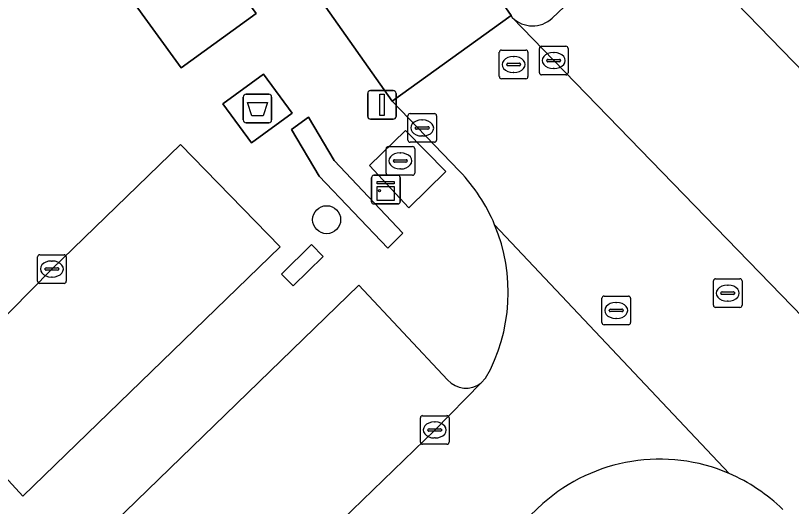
# Model space of a CAD drawing. Extents: x 162879 to 165540, y 384011 to 385181.
# Drawn here: x 163907.06 to 163934.17, y 384288.51 to 384305.65 of the extents above; entities that cross this region are included whole.
import ezdxf

# ---------------------------------------------------------------- set-up
doc = ezdxf.new("R2010")
doc.units = 0
for name, color, linetype in [('IMGEO_Afval_apart_plaats', 7, 'Continuous'), ('IMGEO_Boom', 7, 'Continuous'), ('IMGEO_Groenvoorziening', 7, 'Continuous'), ('IMGEO_Haag', 7, 'Continuous'), ('IMGEO_Kast', 7, 'Continuous'), ('IMGEO_Kolk', 7, 'Continuous'), ('IMGEO_Lichtmast', 7, 'Continuous'), ('IMGEO_Parkeervlak_open', 7, 'Continuous'), ('IMGEO_Rijbaan_lokaal_gesloten', 7, 'Continuous'), ('IMGEO_Rijbaan_lokaal_open', 7, 'Continuous'), ('IMGEO_Rioolput', 7, 'Continuous'), ('IMGEO_Terreindeel_gesloten', 7, 'Continuous'), ('IMGEO_Voetpad_gesloten', 7, 'Continuous'), ('IMGEO_Voetpad_open', 7, 'Continuous')]:
    doc.layers.add(name, color=color, linetype=linetype)

msp = doc.modelspace()

# ---------------------------------------------------------------- linework, layer by layer
at = {"layer": 'IMGEO_Afval_apart_plaats'}
for p, q in [((163915.02, 384302.007), (163915.02, 384302.807)), ((163915.02, 384302.807), (163915.02, 384302.007)), ((163915.12, 384302.907), (163915.91, 384302.907)), ((163915.91, 384302.907), (163915.12, 384302.907)), ((163916.01, 384302.807), (163916.01, 384302.007)), ((163916.01, 384302.007), (163916.01, 384302.807)), ((163915.91, 384301.907), (163915.12, 384301.907)), ((163915.12, 384301.907), (163915.91, 384301.907))]:
    msp.add_line(p, q, dxfattribs=at)
msp.add_lwpolyline([(163915.163, 384302.621), (163915.867, 384302.621), (163915.718, 384302.151), (163915.312, 384302.151), (163915.163, 384302.621)], dxfattribs=at)
for centre, start, end in [((163915.12, 384302.807), 90, 180), ((163915.12, 384302.807), 90, 180), ((163915.91, 384302.807), 0, 90), ((163915.91, 384302.807), 360, 90), ((163915.12, 384302.007), 180, 270), ((163915.12, 384302.007), 180, 270), ((163915.91, 384302.007), 270, 0), ((163915.91, 384302.007), 270, 0)]:
    msp.add_arc(centre, 0.1, start, end, dxfattribs=at)
at = {"layer": 'IMGEO_Boom'}
msp.add_circle((163917.93, 384298.524), 0.489, dxfattribs=at)
at = {"layer": 'IMGEO_Groenvoorziening'}
for points in [[(163912.845, 384303.83), (163915.463, 384305.725), (163913.568, 384308.325), (163910.968, 384306.439)], [(163917.666, 384300.045), (163920.074, 384297.524), (163920.594, 384298.047), (163918.199, 384300.593), (163917.298, 384302.104), (163916.708, 384301.672)]]:
    msp.add_lwpolyline(points, close=True, dxfattribs=at)
at = {"layer": 'IMGEO_Haag'}
msp.add_lwpolyline([(163917.666, 384300.045), (163920.074, 384297.524), (163920.594, 384298.047), (163918.199, 384300.593), (163917.298, 384302.104), (163916.708, 384301.672)], close=True, dxfattribs=at)
at = {"layer": 'IMGEO_Kast'}
for p, q in [((163919.5, 384299.148), (163919.5, 384299.989)), ((163919.5, 384299.989), (163919.5, 384299.148)), ((163919.575, 384300.073), (163920.416, 384300.073)), ((163920.416, 384300.073), (163919.575, 384300.073)), ((163920.5, 384299.998), (163920.5, 384299.157)), ((163920.5, 384299.157), (163920.5, 384299.998)), ((163920.425, 384299.073), (163919.584, 384299.073)), ((163919.584, 384299.073), (163920.425, 384299.073))]:
    msp.add_line(p, q, dxfattribs=at)
for points in [[(163919.695, 384299.863), (163920.295, 384299.863), (163920.295, 384299.778), (163919.695, 384299.778), (163919.695, 384299.863)], [(163919.695, 384299.688), (163920.295, 384299.688), (163920.295, 384299.199), (163919.695, 384299.199), (163919.695, 384299.688)]]:
    msp.add_lwpolyline(points, dxfattribs=at)
msp.add_circle((163919.779, 384299.537), 0.0377, dxfattribs=at)
for centre, start, end in [((163919.578, 384299.995), 92.4484, 184.2845), ((163919.578, 384299.995), 92.4484, 184.2845), ((163920.422, 384299.995), 2.4484, 94.2845), ((163920.422, 384299.995), 2.4484, 94.2845), ((163919.578, 384299.151), 182.4484, 274.2845), ((163919.578, 384299.151), 182.4484, 274.2845), ((163920.422, 384299.151), 272.4484, 4.2845), ((163920.422, 384299.151), 272.4484, 4.2845)]:
    msp.add_arc(centre, 0.0779, start, end, dxfattribs=at)
at = {"layer": 'IMGEO_Kolk'}
for p, q in [((163925.438, 384304.581), (163926.29, 384304.581)), ((163925.363, 384303.655), (163925.363, 384304.507)), ((163925.851, 384304.361), (163925.876, 384304.361)), ((163926.364, 384304.507), (163926.364, 384303.655)), ((163925.622, 384304.075), (163925.622, 384304.087)), ((163926.06, 384304.038), (163925.662, 384304.038)), ((163925.665, 384304.124), (163926.063, 384304.124)), ((163926.106, 384304.087), (163926.106, 384304.075)), ((163925.874, 384303.801), (163925.849, 384303.801)), ((163926.29, 384303.581), (163925.438, 384303.581)), ((163920.768, 384301.301), (163920.768, 384302.153)), ((163920.843, 384302.227), (163921.695, 384302.227)), ((163921.769, 384302.153), (163921.769, 384301.301)), ((163921.256, 384302.007), (163921.281, 384302.007)), ((163921.027, 384301.721), (163921.027, 384301.733)), ((163921.465, 384301.684), (163921.067, 384301.684)), ((163921.07, 384301.77), (163921.468, 384301.77)), ((163921.511, 384301.733), (163921.511, 384301.721)), ((163921.279, 384301.447), (163921.254, 384301.447)), ((163921.695, 384301.227), (163920.843, 384301.227)), ((163907.907, 384297.3), (163908.759, 384297.3)), ((163907.832, 384296.374), (163907.832, 384297.226)), ((163908.32, 384297.08), (163908.345, 384297.08)), ((163908.833, 384297.226), (163908.833, 384296.374)), ((163908.091, 384296.794), (163908.091, 384296.806)), ((163908.529, 384296.757), (163908.131, 384296.757)), ((163908.134, 384296.843), (163908.532, 384296.843)), ((163908.575, 384296.806), (163908.575, 384296.794)), ((163908.343, 384296.52), (163908.318, 384296.52)), ((163908.759, 384296.3), (163907.907, 384296.3)), ((163921.207, 384290.752), (163921.207, 384291.604)), ((163921.282, 384291.678), (163922.134, 384291.678)), ((163922.208, 384291.604), (163922.208, 384290.752)), ((163921.695, 384291.458), (163921.72, 384291.458)), ((163921.466, 384291.172), (163921.466, 384291.184)), ((163921.904, 384291.135), (163921.506, 384291.135)), ((163921.509, 384291.221), (163921.907, 384291.221)), ((163921.95, 384291.184), (163921.95, 384291.172)), ((163921.718, 384290.898), (163921.693, 384290.898)), ((163922.134, 384290.678), (163921.282, 384290.678))]:
    msp.add_line(p, q, dxfattribs=at)
for points in [[(163925.438, 384304.581), (163926.29, 384304.581)], [(163925.363, 384303.655), (163925.363, 384304.507)], [(163926.364, 384304.507), (163926.364, 384303.655)], [(163926.29, 384303.581), (163925.438, 384303.581)], [(163920.768, 384301.301), (163920.768, 384302.153)], [(163920.843, 384302.227), (163921.695, 384302.227)], [(163921.769, 384302.153), (163921.769, 384301.301)], [(163921.695, 384301.227), (163920.843, 384301.227)], [(163907.907, 384297.3), (163908.759, 384297.3)], [(163907.832, 384296.374), (163907.832, 384297.226)], [(163908.833, 384297.226), (163908.833, 384296.374)], [(163908.759, 384296.3), (163907.907, 384296.3)], [(163921.207, 384290.752), (163921.207, 384291.604)], [(163921.282, 384291.678), (163922.134, 384291.678)], [(163922.208, 384291.604), (163922.208, 384290.752)], [(163922.134, 384290.678), (163921.282, 384290.678)]]:
    msp.add_lwpolyline(points, dxfattribs=at)
for centre, radius, start, end in [((163925.44, 384304.505), 0.0765, 91.552, 178.448), ((163925.44, 384304.505), 0.0765, 91.552, 178.448), ((163926.288, 384304.505), 0.0765, 1.552, 88.448), ((163926.288, 384304.505), 0.0765, 1.552, 88.448), ((163925.662, 384304.084), 0.0403, 85.8775, 175.7526), ((163925.659, 384304.074), 0.0366, 178.938, 274.7102), ((163926.063, 384304.081), 0.043, 264.8664, 352.4533), ((163926.067, 384304.086), 0.0386, 1.7309, 96.639), ((163925.44, 384303.657), 0.0765, 181.552, 268.448), ((163925.44, 384303.657), 0.0765, 181.552, 268.448), ((163926.288, 384303.657), 0.0765, 271.552, 358.448), ((163926.288, 384303.657), 0.0765, 271.552, 358.448), ((163920.845, 384302.151), 0.0765, 91.552, 178.448), ((163920.845, 384302.151), 0.0765, 91.552, 178.448), ((163921.693, 384302.151), 0.0765, 1.552, 88.448), ((163921.693, 384302.151), 0.0765, 1.552, 88.448), ((163921.067, 384301.73), 0.0403, 85.8775, 175.7526), ((163921.064, 384301.72), 0.0366, 178.938, 274.7102), ((163921.468, 384301.727), 0.043, 264.8664, 352.4533), ((163921.472, 384301.732), 0.0386, 1.7309, 96.639), ((163920.845, 384301.303), 0.0765, 181.552, 268.448), ((163920.845, 384301.303), 0.0765, 181.552, 268.448), ((163921.693, 384301.303), 0.0765, 271.552, 358.448), ((163921.693, 384301.303), 0.0765, 271.552, 358.448), ((163907.909, 384297.224), 0.0765, 91.552, 178.448), ((163907.909, 384297.224), 0.0765, 91.552, 178.448), ((163908.757, 384297.224), 0.0765, 1.552, 88.448), ((163908.757, 384297.224), 0.0765, 1.552, 88.448), ((163908.131, 384296.803), 0.0403, 85.8775, 175.7526), ((163908.128, 384296.793), 0.0366, 178.938, 274.7102), ((163908.532, 384296.8), 0.043, 264.8664, 352.4533), ((163908.536, 384296.805), 0.0386, 1.7309, 96.639), ((163907.909, 384296.376), 0.0765, 181.552, 268.448), ((163907.909, 384296.376), 0.0765, 181.552, 268.448), ((163908.757, 384296.376), 0.0765, 271.552, 358.448), ((163908.757, 384296.376), 0.0765, 271.552, 358.448), ((163921.284, 384291.602), 0.0765, 91.552, 178.448), ((163921.284, 384291.602), 0.0765, 91.552, 178.448), ((163922.132, 384291.602), 0.0765, 1.552, 88.448), ((163922.132, 384291.602), 0.0765, 1.552, 88.448), ((163921.506, 384291.181), 0.0403, 85.8775, 175.7526), ((163921.503, 384291.171), 0.0366, 178.938, 274.7102), ((163921.907, 384291.178), 0.043, 264.8664, 352.4533), ((163921.911, 384291.183), 0.0386, 1.7309, 96.639), ((163921.284, 384290.754), 0.0765, 181.552, 268.448), ((163921.284, 384290.754), 0.0765, 181.552, 268.448), ((163922.132, 384290.754), 0.0765, 271.552, 358.448), ((163922.132, 384290.754), 0.0765, 271.552, 358.448)]:
    msp.add_arc(centre, radius, start, end, dxfattribs=at)
for centre, major_axis, ratio, start_param, end_param in [((163925.85, 384304.081), (-0.387, 0.002), 0.722429, 4.712389, 7.853982), ((163925.875, 384304.081), (-0.39, 0.002), 0.717154, 1.570796, 4.712389), ((163921.255, 384301.727), (-0.387, 0.002), 0.722429, 4.712389, 7.853982), ((163921.28, 384301.727), (-0.39, 0.002), 0.717154, 1.570796, 4.712389), ((163908.319, 384296.8), (-0.387, 0.002), 0.722429, 4.712389, 7.853982), ((163908.344, 384296.8), (-0.39, 0.002), 0.717154, 1.570796, 4.712389), ((163921.694, 384291.178), (-0.387, 0.002), 0.722429, 4.712389, 7.853982), ((163921.719, 384291.178), (-0.39, 0.002), 0.717154, 1.570796, 4.712389)]:
    msp.add_ellipse(centre, major_axis=major_axis, ratio=ratio, start_param=start_param, end_param=end_param, dxfattribs=at)
at = {"layer": 'IMGEO_Lichtmast'}
for p, q in [((163919.366, 384302.133), (163919.366, 384302.933)), ((163919.366, 384302.933), (163919.366, 384302.133)), ((163919.466, 384303.033), (163920.256, 384303.033)), ((163920.256, 384303.033), (163919.466, 384303.033)), ((163920.356, 384302.933), (163920.356, 384302.133)), ((163920.356, 384302.133), (163920.356, 384302.933)), ((163920.256, 384302.033), (163919.466, 384302.033)), ((163919.466, 384302.033), (163920.256, 384302.033))]:
    msp.add_line(p, q, dxfattribs=at)
msp.add_lwpolyline([(163919.786, 384302.908), (163919.936, 384302.908), (163919.936, 384302.158), (163919.786, 384302.158), (163919.786, 384302.908)], dxfattribs=at)
for centre, start, end in [((163919.466, 384302.933), 90, 180), ((163919.466, 384302.933), 90, 180), ((163920.256, 384302.933), 0, 90), ((163920.256, 384302.933), 360, 90), ((163919.466, 384302.133), 180, 270), ((163919.466, 384302.133), 180, 270), ((163920.256, 384302.133), 270, 0), ((163920.256, 384302.133), 270, 0)]:
    msp.add_arc(centre, 0.1, start, end, dxfattribs=at)
at = {"layer": 'IMGEO_Parkeervlak_open'}
for points in [[(163938.489, 384293.006), (163941.852, 384296.205), (163929.428, 384309), (163925.813, 384305.564)], [(163924.416, 384305.588), (163925.863, 384304.081), (163936.834, 384292.779), (163946.519, 384282.808), (163959.394, 384269.579), (163965.893, 384262.871)], [(163922.157, 384292.928), (163919.052, 384296.239), (163904.675, 384282.304), (163907.834, 384279.031)], [(163921.709, 384291.177), (163923.327, 384292.822)], [(163907.853, 384277.795), (163909.081, 384278.944), (163921.709, 384291.177)]]:
    msp.add_lwpolyline(points, dxfattribs=at)
msp.add_lwpolyline([(163907.313, 384288.863), (163916.308, 384297.571), (163912.82, 384301.15), (163908.331, 384296.8), (163904.035, 384292.446)], close=True, dxfattribs=at)
for centre, radius, start, end in [((163925.127, 384306.297), 1.004, 224.9056, 313.126), ((163922.798, 384293.498), 0.858, 221.628, 308.0185)]:
    msp.add_arc(centre, radius, start, end, dxfattribs=at)
at = {"layer": 'IMGEO_Rijbaan_lokaal_gesloten'}
for points in [[(163936.834, 384292.779), (163925.863, 384304.081), (163924.416, 384305.588), (163924.373, 384305.65), (163920.218, 384302.66), (163922.576, 384300.217)], [(163923.8, 384298.349), (163931.994, 384289.658)], [(163931.994, 384289.658), (163923.8, 384298.349)], [(163923.486, 384292.983), (163923.327, 384292.822), (163921.709, 384291.177), (163909.081, 384278.944), (163907.853, 384277.795), (163907.678, 384277.631)], [(163884.85, 384287.172), (163885.611, 384286.288), (163888.22, 384283.584), (163892.399, 384279.255), (163900.23, 384271.142), (163903.359, 384267.9), (163903.727, 384267.518), (163912.083, 384275.609), (163924.617, 384287.795), (163925.486, 384288.61)]]:
    msp.add_lwpolyline(points, dxfattribs=at)
for centre, radius, start, end in [((163918.177, 384295.999), 6.094, 22.6769, 43.7924), ((163918.157, 384295.987), 6.117, 330.5894, 22.7127), ((163929.563, 384284.023), 6.137, 66.6656, 131.6303), ((163929.55, 384284.006), 6.158, 45.5525, 66.6155)]:
    msp.add_arc(centre, radius, start, end, dxfattribs=at)
at = {"layer": 'IMGEO_Rijbaan_lokaal_open'}
msp.add_lwpolyline([(163919.46, 384312.404), (163915.448, 384309.442), (163920.218, 384302.66), (163924.373, 384305.65), (163924.022, 384306.153)], close=True, dxfattribs=at)
at = {"layer": 'IMGEO_Rioolput'}
for p, q in [((163923.963, 384303.52), (163923.963, 384304.372)), ((163924.038, 384304.446), (163924.89, 384304.446)), ((163924.964, 384304.372), (163924.964, 384303.52)), ((163924.451, 384304.226), (163924.476, 384304.226)), ((163924.222, 384303.94), (163924.222, 384303.952)), ((163924.66, 384303.903), (163924.262, 384303.903)), ((163924.265, 384303.989), (163924.663, 384303.989)), ((163924.706, 384303.952), (163924.706, 384303.94)), ((163924.474, 384303.666), (163924.449, 384303.666)), ((163924.89, 384303.446), (163924.038, 384303.446)), ((163920.08, 384301.076), (163920.932, 384301.076)), ((163920.005, 384300.15), (163920.005, 384301.002)), ((163920.493, 384300.856), (163920.518, 384300.856)), ((163921.006, 384301.002), (163921.006, 384300.15)), ((163920.264, 384300.57), (163920.264, 384300.582)), ((163920.702, 384300.533), (163920.304, 384300.533)), ((163920.307, 384300.619), (163920.705, 384300.619)), ((163920.748, 384300.582), (163920.748, 384300.57)), ((163920.516, 384300.296), (163920.491, 384300.296)), ((163920.932, 384300.076), (163920.08, 384300.076)), ((163931.517, 384296.458), (163932.369, 384296.458)), ((163931.442, 384295.532), (163931.442, 384296.384)), ((163931.93, 384296.238), (163931.955, 384296.238)), ((163932.443, 384296.384), (163932.443, 384295.532)), ((163931.701, 384295.952), (163931.701, 384295.964)), ((163932.139, 384295.915), (163931.741, 384295.915)), ((163931.744, 384296.001), (163932.142, 384296.001)), ((163932.185, 384295.964), (163932.185, 384295.952)), ((163927.546, 384294.928), (163927.546, 384295.78)), ((163927.621, 384295.854), (163928.473, 384295.854)), ((163928.034, 384295.634), (163928.059, 384295.634)), ((163928.547, 384295.78), (163928.547, 384294.928)), ((163931.953, 384295.678), (163931.928, 384295.678)), ((163927.805, 384295.348), (163927.805, 384295.36)), ((163927.848, 384295.397), (163928.246, 384295.397)), ((163928.289, 384295.36), (163928.289, 384295.348)), ((163932.369, 384295.458), (163931.517, 384295.458)), ((163928.243, 384295.311), (163927.845, 384295.311)), ((163928.057, 384295.074), (163928.032, 384295.074)), ((163928.473, 384294.854), (163927.621, 384294.854))]:
    msp.add_line(p, q, dxfattribs=at)
for points in [[(163923.963, 384303.52), (163923.963, 384304.372)], [(163924.038, 384304.446), (163924.89, 384304.446)], [(163924.964, 384304.372), (163924.964, 384303.52)], [(163924.89, 384303.446), (163924.038, 384303.446)], [(163920.08, 384301.076), (163920.932, 384301.076)], [(163920.005, 384300.15), (163920.005, 384301.002)], [(163921.006, 384301.002), (163921.006, 384300.15)], [(163920.932, 384300.076), (163920.08, 384300.076)], [(163931.517, 384296.458), (163932.369, 384296.458)], [(163931.442, 384295.532), (163931.442, 384296.384)], [(163932.443, 384296.384), (163932.443, 384295.532)], [(163927.546, 384294.928), (163927.546, 384295.78)], [(163927.621, 384295.854), (163928.473, 384295.854)], [(163928.547, 384295.78), (163928.547, 384294.928)], [(163932.369, 384295.458), (163931.517, 384295.458)], [(163928.473, 384294.854), (163927.621, 384294.854)]]:
    msp.add_lwpolyline(points, dxfattribs=at)
for centre, radius, start, end in [((163924.04, 384304.37), 0.0765, 91.552, 178.448), ((163924.04, 384304.37), 0.0765, 91.552, 178.448), ((163924.888, 384304.37), 0.0765, 1.552, 88.448), ((163924.888, 384304.37), 0.0765, 1.552, 88.448), ((163924.262, 384303.949), 0.0403, 85.8775, 175.7526), ((163924.259, 384303.939), 0.0366, 178.938, 274.7102), ((163924.663, 384303.946), 0.043, 264.8664, 352.4533), ((163924.667, 384303.951), 0.0386, 1.7309, 96.639), ((163924.04, 384303.522), 0.0765, 181.552, 268.448), ((163924.04, 384303.522), 0.0765, 181.552, 268.448), ((163924.888, 384303.522), 0.0765, 271.552, 358.448), ((163924.888, 384303.522), 0.0765, 271.552, 358.448), ((163920.082, 384301), 0.0765, 91.552, 178.448), ((163920.082, 384301), 0.0765, 91.552, 178.448), ((163920.93, 384301), 0.0765, 1.552, 88.448), ((163920.93, 384301), 0.0765, 1.552, 88.448), ((163920.304, 384300.579), 0.0403, 85.8775, 175.7526), ((163920.301, 384300.569), 0.0366, 178.938, 274.7102), ((163920.705, 384300.576), 0.043, 264.8664, 352.4533), ((163920.709, 384300.581), 0.0386, 1.7309, 96.639), ((163920.082, 384300.152), 0.0765, 181.552, 268.448), ((163920.082, 384300.152), 0.0765, 181.552, 268.448), ((163920.93, 384300.152), 0.0765, 271.552, 358.448), ((163920.93, 384300.152), 0.0765, 271.552, 358.448), ((163931.519, 384296.382), 0.0765, 91.552, 178.448), ((163931.519, 384296.382), 0.0765, 91.552, 178.448), ((163932.367, 384296.382), 0.0765, 1.552, 88.448), ((163932.367, 384296.382), 0.0765, 1.552, 88.448), ((163931.741, 384295.961), 0.0403, 85.8775, 175.7526), ((163931.738, 384295.951), 0.0366, 178.938, 274.7102), ((163932.142, 384295.958), 0.043, 264.8664, 352.4533), ((163932.146, 384295.963), 0.0386, 1.7309, 96.639), ((163927.623, 384295.778), 0.0765, 91.552, 178.448), ((163927.623, 384295.778), 0.0765, 91.552, 178.448), ((163928.471, 384295.778), 0.0765, 1.552, 88.448), ((163928.471, 384295.778), 0.0765, 1.552, 88.448), ((163927.845, 384295.357), 0.0403, 85.8775, 175.7526), ((163927.842, 384295.347), 0.0366, 178.938, 274.7102), ((163928.246, 384295.354), 0.043, 264.8664, 352.4533), ((163928.25, 384295.359), 0.0386, 1.7309, 96.639), ((163931.519, 384295.534), 0.0765, 181.552, 268.448), ((163931.519, 384295.534), 0.0765, 181.552, 268.448), ((163932.367, 384295.534), 0.0765, 271.552, 358.448), ((163932.367, 384295.534), 0.0765, 271.552, 358.448), ((163927.623, 384294.93), 0.0765, 181.552, 268.448), ((163927.623, 384294.93), 0.0765, 181.552, 268.448), ((163928.471, 384294.93), 0.0765, 271.552, 358.448), ((163928.471, 384294.93), 0.0765, 271.552, 358.448)]:
    msp.add_arc(centre, radius, start, end, dxfattribs=at)
for centre, major_axis, ratio, start_param, end_param in [((163924.45, 384303.946), (-0.387, 0.002), 0.722429, 4.712389, 7.853982), ((163924.475, 384303.946), (-0.39, 0.002), 0.717154, 1.570796, 4.712389), ((163920.492, 384300.576), (-0.387, 0.002), 0.722429, 4.712389, 7.853982), ((163920.517, 384300.576), (-0.39, 0.002), 0.717154, 1.570796, 4.712389), ((163931.929, 384295.958), (-0.387, 0.002), 0.722429, 4.712389, 7.853982), ((163931.954, 384295.958), (-0.39, 0.002), 0.717154, 1.570796, 4.712389), ((163928.033, 384295.354), (-0.387, 0.002), 0.722429, 4.712389, 7.853982), ((163928.058, 384295.354), (-0.39, 0.002), 0.717154, 1.570796, 4.712389)]:
    msp.add_ellipse(centre, major_axis=major_axis, ratio=ratio, start_param=start_param, end_param=end_param, dxfattribs=at)
at = {"layer": 'IMGEO_Terreindeel_gesloten'}
msp.add_lwpolyline([(163916.763, 384296.213), (163917.811, 384297.239), (163917.407, 384297.652), (163916.359, 384296.626)], close=True, dxfattribs=at)
at = {"layer": 'IMGEO_Voetpad_gesloten'}
msp.add_lwpolyline([(163915.722, 384303.61), (163914.305, 384302.573), (163915.307, 384301.204), (163916.724, 384302.241)], close=True, dxfattribs=at)
at = {"layer": 'IMGEO_Voetpad_open'}
for points in [[(163920.218, 384302.66), (163915.448, 384309.442), (163915.144, 384309.904), (163914.237, 384309.242), (163909.693, 384315.856), (163910.606, 384316.457), (163907.32, 384321.427), (163907.197, 384321.691), (163906.399, 384323.462), (163905.016, 384326.406)], [(163910.322, 384325.67), (163911.307, 384323.588), (163917.32, 384315.337), (163919.46, 384312.404), (163924.022, 384306.153), (163924.373, 384305.65), (163924.416, 384305.588)], [(163925.813, 384305.564), (163929.428, 384309), (163941.852, 384296.205), (163938.489, 384293.006)], [(163922.576, 384300.217), (163920.218, 384302.66)], [(163907.834, 384279.031), (163904.675, 384282.304), (163919.052, 384296.239), (163922.157, 384292.928)], [(163923.327, 384292.822), (163923.486, 384292.983)], [(163925.486, 384288.61), (163924.617, 384287.795), (163912.083, 384275.609), (163903.727, 384267.518), (163903.359, 384267.9), (163903.137, 384267.681), (163899.118, 384264.928), (163894.305, 384260.306), (163887.47, 384253.697), (163880.97, 384247.395), (163878.501, 384245.001), (163868.325, 384235.136)]]:
    msp.add_lwpolyline(points, dxfattribs=at)
for points in [[(163910.968, 384306.439), (163913.568, 384308.325), (163915.463, 384305.725), (163912.845, 384303.83)], [(163914.305, 384302.573), (163915.722, 384303.61), (163916.724, 384302.241), (163915.307, 384301.204)], [(163916.708, 384301.672), (163917.298, 384302.104), (163918.199, 384300.593), (163920.594, 384298.047), (163920.074, 384297.524), (163917.666, 384300.045)], [(163920.802, 384298.938), (163922.091, 384300.205), (163920.68, 384301.644), (163919.426, 384300.415)], [(163920.68, 384301.644), (163922.091, 384300.205), (163920.802, 384298.938), (163919.426, 384300.415)], [(163912.82, 384301.15), (163916.308, 384297.571), (163907.313, 384288.863), (163904.035, 384292.446), (163908.331, 384296.8)], [(163917.407, 384297.652), (163917.811, 384297.239), (163916.763, 384296.213), (163916.359, 384296.626)]]:
    msp.add_lwpolyline(points, close=True, dxfattribs=at)
for centre, radius, start, end in [((163925.127, 384306.297), 1.004, 224.9056, 313.126), ((163918.177, 384295.999), 6.094, 22.6769, 43.7924), ((163918.157, 384295.987), 6.117, 330.5894, 22.7127), ((163922.798, 384293.498), 0.858, 221.628, 308.0185), ((163929.563, 384284.023), 6.137, 66.6656, 131.6303), ((163929.55, 384284.006), 6.158, 45.5525, 66.6155)]:
    msp.add_arc(centre, radius, start, end, dxfattribs=at)

doc.saveas('drawing.dxf')
